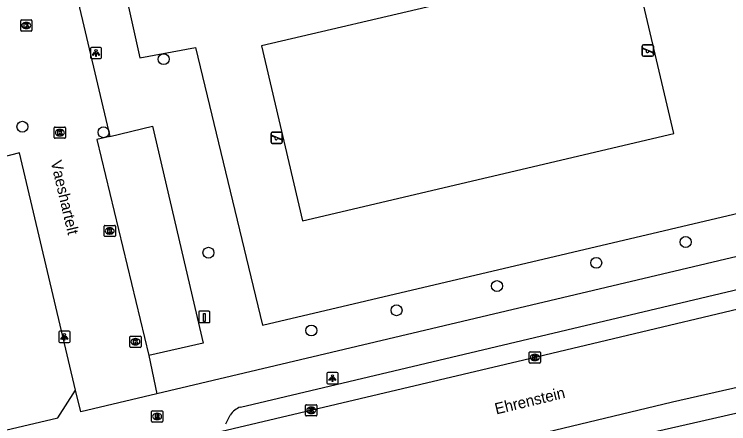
# Model space of a CAD drawing. Extents: x 158038 to 159242, y 380133 to 381214.
# Drawn here: x 158860.4 to 158924.1, y 380954.5 to 380990.9 of the extents above; entities that cross this region are included whole.
import ezdxf

# ---------------------------------------------------------------- set-up
doc = ezdxf.new("R2010")
doc.units = 0
for name, color, linetype in [('IMGEO_Boom', 7, 'Continuous'), ('IMGEO_Groenvoorziening', 7, 'Continuous'), ('IMGEO_Kolk', 7, 'Continuous'), ('IMGEO_Laadpaal', 7, 'Continuous'), ('IMGEO_Lichtpunt', 7, 'Continuous'), ('IMGEO_Openbare_ruimte_label', 7, 'Continuous'), ('IMGEO_Parkeervlak_open', 7, 'Continuous'), ('IMGEO_Rijbaan_lokaal_gesloten', 7, 'Continuous'), ('IMGEO_Rijbaan_lokaal_open', 7, 'Continuous'), ('IMGEO_Rioolput', 7, 'Continuous'), ('IMGEO_Speelvoorziening', 7, 'Continuous'), ('IMGEO_Voetpad_open', 7, 'Continuous')]:
    doc.layers.add(name, color=color, linetype=linetype)

msp = doc.modelspace()

# ---------------------------------------------------------------- linework, layer by layer
at = {"layer": 'IMGEO_Boom'}
for centre in [(158873.713, 380986.946), (158861.119, 380980.922), (158868.35, 380980.435), (158920.27, 380970.649), (158877.711, 380969.694), (158912.293, 380968.795), (158903.438, 380966.721), (158894.481, 380964.572), (158886.885, 380962.765)]:
    msp.add_circle(centre, 0.489, dxfattribs=at)
at = {"layer": 'IMGEO_Groenvoorziening'}
for points in [[(158882.449, 380988.123), (158886.107, 380972.546), (158919.216, 380980.321), (158915.558, 380995.898), (158882.449, 380988.123)], [(158870.04, 380994.059), (158871.593, 380987.056), (158876.552, 380987.999), (158882.521, 380963.251), (158936.814, 380976.013)]]:
    msp.add_lwpolyline(points, dxfattribs=at)
at = {"layer": 'IMGEO_Kolk'}
for p, q in [((158860.963, 380989.522), (158860.963, 380990.374)), ((158861.038, 380990.448), (158861.89, 380990.448)), ((158861.964, 380990.374), (158861.964, 380989.522)), ((158861.474, 380989.668), (158861.449, 380989.668)), ((158861.451, 380990.228), (158861.476, 380990.228)), ((158861.89, 380989.448), (158861.038, 380989.448)), ((158863.956, 380979.972), (158863.956, 380980.824)), ((158864.031, 380980.898), (158864.883, 380980.898)), ((158864.957, 380980.824), (158864.957, 380979.972)), ((158864.467, 380980.118), (158864.442, 380980.118)), ((158864.444, 380980.678), (158864.469, 380980.678)), ((158864.883, 380979.898), (158864.031, 380979.898)), ((158868.403, 380971.21), (158868.403, 380972.062)), ((158868.478, 380972.136), (158869.33, 380972.136)), ((158868.891, 380971.916), (158868.916, 380971.916)), ((158869.404, 380972.062), (158869.404, 380971.21)), ((158868.914, 380971.356), (158868.889, 380971.356)), ((158869.33, 380971.136), (158868.478, 380971.136)), ((158870.769, 380962.262), (158871.621, 380962.262)), ((158870.694, 380961.336), (158870.694, 380962.188)), ((158871.182, 380962.042), (158871.207, 380962.042)), ((158871.695, 380962.188), (158871.695, 380961.336)), ((158871.621, 380961.262), (158870.769, 380961.262)), ((158871.205, 380961.482), (158871.18, 380961.482)), ((158906.319, 380959.938), (158906.319, 380960.79)), ((158906.394, 380960.864), (158907.246, 380960.864)), ((158906.807, 380960.644), (158906.832, 380960.644)), ((158907.32, 380960.79), (158907.32, 380959.938)), ((158907.246, 380959.864), (158906.394, 380959.864)), ((158906.83, 380960.084), (158906.805, 380960.084)), ((158886.374, 380955.225), (158886.374, 380956.077)), ((158886.449, 380956.151), (158887.301, 380956.151)), ((158886.862, 380955.931), (158886.887, 380955.931)), ((158887.375, 380956.077), (158887.375, 380955.225)), ((158886.885, 380955.371), (158886.86, 380955.371)), ((158887.301, 380955.151), (158886.449, 380955.151))]:
    msp.add_line(p, q, dxfattribs=at)
for points in [[(158860.963, 380989.522), (158860.963, 380990.374)], [(158861.038, 380990.448), (158861.89, 380990.448)], [(158861.964, 380990.374), (158861.964, 380989.522)], [(158861.284, 380990.148), (158861.407, 380990.148), (158861.407, 380989.997), (158861.537, 380990.148), (158861.701, 380990.148), (158861.555, 380989.997), (158861.708, 380989.748), (158861.556, 380989.748), (158861.471, 380989.912), (158861.407, 380989.845), (158861.407, 380989.748), (158861.284, 380989.748), (158861.284, 380990.148)], [(158861.89, 380989.448), (158861.038, 380989.448)], [(158863.956, 380979.972), (158863.956, 380980.824)], [(158864.031, 380980.898), (158864.883, 380980.898)], [(158864.957, 380980.824), (158864.957, 380979.972)], [(158864.277, 380980.598), (158864.4, 380980.598), (158864.4, 380980.447), (158864.53, 380980.598), (158864.694, 380980.598), (158864.548, 380980.447), (158864.701, 380980.198), (158864.549, 380980.198), (158864.464, 380980.362), (158864.4, 380980.295), (158864.4, 380980.198), (158864.277, 380980.198), (158864.277, 380980.598)], [(158864.883, 380979.898), (158864.031, 380979.898)], [(158868.403, 380971.21), (158868.403, 380972.062)], [(158868.478, 380972.136), (158869.33, 380972.136)], [(158868.724, 380971.836), (158868.847, 380971.836), (158868.847, 380971.685), (158868.977, 380971.836), (158869.141, 380971.836), (158868.995, 380971.685), (158869.148, 380971.436), (158868.996, 380971.436), (158868.911, 380971.6), (158868.847, 380971.533), (158868.847, 380971.436), (158868.724, 380971.436), (158868.724, 380971.836)], [(158869.404, 380972.062), (158869.404, 380971.21)], [(158869.33, 380971.136), (158868.478, 380971.136)], [(158870.769, 380962.262), (158871.621, 380962.262)], [(158870.694, 380961.336), (158870.694, 380962.188)], [(158871.015, 380961.962), (158871.138, 380961.962), (158871.138, 380961.811), (158871.268, 380961.962), (158871.432, 380961.962), (158871.286, 380961.811), (158871.439, 380961.562), (158871.287, 380961.562), (158871.202, 380961.726), (158871.138, 380961.659), (158871.138, 380961.562), (158871.015, 380961.562), (158871.015, 380961.962)], [(158871.695, 380962.188), (158871.695, 380961.336)], [(158871.621, 380961.262), (158870.769, 380961.262)], [(158906.319, 380959.938), (158906.319, 380960.79)], [(158906.394, 380960.864), (158907.246, 380960.864)], [(158906.64, 380960.564), (158906.763, 380960.564), (158906.763, 380960.413), (158906.893, 380960.564), (158907.057, 380960.564), (158906.911, 380960.413), (158907.064, 380960.164), (158906.912, 380960.164), (158906.827, 380960.328), (158906.763, 380960.261), (158906.763, 380960.164), (158906.64, 380960.164), (158906.64, 380960.564)], [(158907.32, 380960.79), (158907.32, 380959.938)], [(158907.246, 380959.864), (158906.394, 380959.864)], [(158886.374, 380955.225), (158886.374, 380956.077)], [(158886.449, 380956.151), (158887.301, 380956.151)], [(158887.375, 380956.077), (158887.375, 380955.225)], [(158886.695, 380955.851), (158886.818, 380955.851), (158886.818, 380955.7), (158886.948, 380955.851), (158887.112, 380955.851), (158886.966, 380955.7), (158887.119, 380955.451), (158886.967, 380955.451), (158886.882, 380955.615), (158886.818, 380955.548), (158886.818, 380955.451), (158886.695, 380955.451), (158886.695, 380955.851)], [(158887.301, 380955.151), (158886.449, 380955.151)]]:
    msp.add_lwpolyline(points, dxfattribs=at)
for centre, start, end in [((158861.04, 380990.372), 91.55205, 178.44795), ((158861.04, 380990.372), 91.55205, 178.44795), ((158861.888, 380990.372), 1.55205, 88.44795), ((158861.888, 380990.372), 1.55205, 88.44795), ((158861.04, 380989.524), 181.55205, 268.44795), ((158861.04, 380989.524), 181.55205, 268.44795), ((158861.888, 380989.524), 271.55205, 358.44795), ((158861.888, 380989.524), 271.55205, 358.44795), ((158864.033, 380980.822), 91.55205, 178.44795), ((158864.033, 380980.822), 91.55205, 178.44795), ((158864.881, 380980.822), 1.55205, 88.44795), ((158864.881, 380980.822), 1.55205, 88.44795), ((158864.033, 380979.974), 181.55205, 268.44795), ((158864.033, 380979.974), 181.55205, 268.44795), ((158864.881, 380979.974), 271.55205, 358.44795), ((158864.881, 380979.974), 271.55205, 358.44795), ((158868.48, 380972.06), 91.55205, 178.44795), ((158868.48, 380972.06), 91.55205, 178.44795), ((158869.328, 380972.06), 1.55205, 88.44795), ((158869.328, 380972.06), 1.55205, 88.44795), ((158868.48, 380971.212), 181.55205, 268.44795), ((158868.48, 380971.212), 181.55205, 268.44795), ((158869.328, 380971.212), 271.55205, 358.44795), ((158869.328, 380971.212), 271.55205, 358.44795), ((158870.771, 380962.186), 91.55205, 178.44795), ((158870.771, 380962.186), 91.55205, 178.44795), ((158871.619, 380962.186), 1.55205, 88.44795), ((158871.619, 380962.186), 1.55205, 88.44795), ((158870.771, 380961.338), 181.55205, 268.44795), ((158870.771, 380961.338), 181.55205, 268.44795), ((158871.619, 380961.338), 271.55205, 358.44795), ((158871.619, 380961.338), 271.55205, 358.44795), ((158906.396, 380960.788), 91.55205, 178.44795), ((158906.396, 380960.788), 91.55205, 178.44795), ((158907.244, 380960.788), 1.55205, 88.44795), ((158907.244, 380960.788), 1.55205, 88.44795), ((158906.396, 380959.94), 181.55205, 268.44795), ((158906.396, 380959.94), 181.55205, 268.44795), ((158907.244, 380959.94), 271.55205, 358.44795), ((158907.244, 380959.94), 271.55205, 358.44795), ((158886.451, 380956.075), 91.55205, 178.44795), ((158886.451, 380956.075), 91.55205, 178.44795), ((158887.299, 380956.075), 1.55205, 88.44795), ((158887.299, 380956.075), 1.55205, 88.44795), ((158886.451, 380955.227), 181.55205, 268.44795), ((158886.451, 380955.227), 181.55205, 268.44795), ((158887.299, 380955.227), 271.55205, 358.44795), ((158887.299, 380955.227), 271.55205, 358.44795)]:
    msp.add_arc(centre, 0.0765, start, end, dxfattribs=at)
for centre, major_axis, ratio, start_param, end_param in [((158861.45, 380989.948), (-0.387, 0.002), 0.722429, 4.712389, 7.853982), ((158861.475, 380989.948), (-0.39, 0.002), 0.717154, 1.570796, 4.712389), ((158864.443, 380980.398), (-0.387, 0.002), 0.722429, 4.712389, 7.853982), ((158864.468, 380980.398), (-0.39, 0.002), 0.717154, 1.570796, 4.712389), ((158868.89, 380971.636), (-0.387, 0.002), 0.722429, 4.712389, 7.853982), ((158868.915, 380971.636), (-0.39, 0.002), 0.717154, 1.570796, 4.712389), ((158871.181, 380961.762), (-0.387, 0.002), 0.722429, 4.712389, 7.853982), ((158871.206, 380961.762), (-0.39, 0.002), 0.717154, 1.570796, 4.712389), ((158906.806, 380960.364), (-0.387, 0.002), 0.722429, 4.712389, 7.853982), ((158906.831, 380960.364), (-0.39, 0.002), 0.717154, 1.570796, 4.712389), ((158886.861, 380955.651), (-0.387, 0.002), 0.722429, 4.712389, 7.853982), ((158886.886, 380955.651), (-0.39, 0.002), 0.717154, 1.570796, 4.712389)]:
    msp.add_ellipse(centre, major_axis=major_axis, ratio=ratio, start_param=start_param, end_param=end_param, dxfattribs=at)
at = {"layer": 'IMGEO_Laadpaal'}
for p, q in [((158876.838, 380964.393), (158876.838, 380963.552)), ((158876.838, 380964.393), (158876.838, 380963.552)), ((158877.754, 380964.477), (158876.913, 380964.477)), ((158877.754, 380964.477), (158876.913, 380964.477)), ((158877.838, 380963.561), (158877.838, 380964.402)), ((158877.838, 380963.561), (158877.838, 380964.402)), ((158876.922, 380963.477), (158877.763, 380963.477)), ((158876.922, 380963.477), (158877.763, 380963.477))]:
    msp.add_line(p, q, dxfattribs=at)
msp.add_lwpolyline([(158877.253, 380964.29), (158877.413, 380964.29), (158877.413, 380963.557), (158877.253, 380963.557), (158877.253, 380964.29)], dxfattribs=at)
for centre, start, end in [((158876.916, 380964.399), 92.4484, 184.28452), ((158876.916, 380964.399), 92.4484, 184.28452), ((158877.76, 380964.399), 2.4484, 94.28452), ((158877.76, 380964.399), 2.4484, 94.28452), ((158876.916, 380963.555), 182.4484, 274.28452), ((158876.916, 380963.555), 182.4484, 274.28452), ((158877.76, 380963.555), 272.4484, 4.28452), ((158877.76, 380963.555), 272.4484, 4.28452)]:
    msp.add_arc(centre, 0.0779, start, end, dxfattribs=at)
at = {"layer": 'IMGEO_Lichtpunt'}
for p, q in [((158867.185, 380987.902), (158867.185, 380987.095)), ((158867.185, 380987.902), (158867.185, 380987.095)), ((158868.087, 380987.997), (158867.279, 380987.997)), ((158868.087, 380987.997), (158867.279, 380987.997)), ((158868.181, 380987.095), (158868.181, 380987.902)), ((158868.181, 380987.095), (158868.181, 380987.902)), ((158867.279, 380987.001), (158868.087, 380987.001)), ((158867.279, 380987.001), (158868.087, 380987.001)), ((158864.365, 380962.603), (158864.365, 380961.796)), ((158864.365, 380962.603), (158864.365, 380961.796)), ((158865.267, 380962.698), (158864.459, 380962.698)), ((158865.267, 380962.698), (158864.459, 380962.698)), ((158865.361, 380961.796), (158865.361, 380962.603)), ((158865.361, 380961.796), (158865.361, 380962.603)), ((158864.459, 380961.702), (158865.267, 380961.702)), ((158864.459, 380961.702), (158865.267, 380961.702)), ((158888.27, 380958.923), (158888.27, 380958.116)), ((158888.27, 380958.923), (158888.27, 380958.116)), ((158889.172, 380959.018), (158888.364, 380959.018)), ((158889.172, 380959.018), (158888.364, 380959.018)), ((158889.266, 380958.116), (158889.266, 380958.923)), ((158889.266, 380958.116), (158889.266, 380958.923)), ((158888.364, 380958.022), (158889.172, 380958.022)), ((158888.364, 380958.022), (158889.172, 380958.022))]:
    msp.add_line(p, q, dxfattribs=at)
for points in [[(158867.559, 380987.566), (158867.598, 380987.538), (158867.41, 380987.276), (158867.372, 380987.303), (158867.559, 380987.566)], [(158867.661, 380987.518), (158867.708, 380987.518), (158867.708, 380987.196), (158867.661, 380987.196), (158867.661, 380987.518)], [(158867.771, 380987.538), (158867.809, 380987.565), (158867.996, 380987.303), (158867.957, 380987.275), (158867.771, 380987.538)], [(158864.739, 380962.267), (158864.778, 380962.239), (158864.59, 380961.977), (158864.552, 380962.004), (158864.739, 380962.267)], [(158864.951, 380962.239), (158864.989, 380962.266), (158865.176, 380962.004), (158865.137, 380961.976), (158864.951, 380962.239)], [(158864.841, 380962.219), (158864.888, 380962.219), (158864.888, 380961.897), (158864.841, 380961.897), (158864.841, 380962.219)], [(158888.644, 380958.587), (158888.683, 380958.559), (158888.495, 380958.297), (158888.457, 380958.324), (158888.644, 380958.587)], [(158888.746, 380958.539), (158888.793, 380958.539), (158888.793, 380958.217), (158888.746, 380958.217), (158888.746, 380958.539)], [(158888.856, 380958.559), (158888.894, 380958.586), (158889.081, 380958.324), (158889.042, 380958.296), (158888.856, 380958.559)]]:
    msp.add_lwpolyline(points, dxfattribs=at)
for centre in [(158867.684, 380987.7), (158864.864, 380962.401), (158888.769, 380958.721)]:
    msp.add_circle(centre, 0.0994, dxfattribs=at)
for centre, start, end in [((158867.279, 380987.902), 90, 180), ((158867.279, 380987.902), 90, 180), ((158868.087, 380987.902), 0, 90), ((158868.087, 380987.902), 0, 90), ((158867.279, 380987.095), 180, 270), ((158867.279, 380987.095), 180, 270), ((158868.087, 380987.095), 270, 0), ((158868.087, 380987.095), 270, 360), ((158864.459, 380962.603), 90, 180), ((158864.459, 380962.603), 90, 180), ((158865.267, 380962.603), 0, 90), ((158865.267, 380962.603), 0, 90), ((158864.459, 380961.796), 180, 270), ((158864.459, 380961.796), 180, 270), ((158865.267, 380961.796), 270, 0), ((158865.267, 380961.796), 270, 360), ((158888.364, 380958.923), 90, 180), ((158888.364, 380958.923), 90, 180), ((158889.172, 380958.923), 0, 90), ((158889.172, 380958.923), 0, 90), ((158888.364, 380958.116), 180, 270), ((158888.364, 380958.116), 180, 270), ((158889.172, 380958.116), 270, 0), ((158889.172, 380958.116), 270, 360)]:
    msp.add_arc(centre, 0.0946, start, end, dxfattribs=at)
at = {"layer": 'IMGEO_Parkeervlak_open'}
msp.add_lwpolyline([(158868.909, 380980.067), (158872.714, 380980.967), (158877.232, 380961.626), (158872.386, 380960.551)], dxfattribs=at)
at = {"layer": 'IMGEO_Rijbaan_lokaal_gesloten'}
for points in [[(158934.828, 380967.028), (158905.827, 380960.127), (158878.266, 380953.617)], [(158874.697, 380945.785), (158890.6, 380949.568), (158919.088, 380956.419), (158941.657, 380961.529), (158944.657, 380962.252)]]:
    msp.add_lwpolyline(points, dxfattribs=at)
at = {"layer": 'IMGEO_Rijbaan_lokaal_open'}
for points in [[(158865.853, 380993.065), (158868.909, 380980.067)], [(158865.857, 380957.458), (158860.87, 380978.589), (158859.137, 380978.158), (158856.33, 380989.822)], [(158868.909, 380980.067), (158867.742, 380979.791), (158872.386, 380960.551)], [(158872.386, 380960.551), (158873.108, 380957.118)], [(158873.108, 380957.118), (158866.316, 380955.512), (158865.857, 380957.458)]]:
    msp.add_lwpolyline(points, dxfattribs=at)
at = {"layer": 'IMGEO_Rioolput'}
for p, q in [((158872.629, 380954.68), (158872.629, 380955.532)), ((158872.704, 380955.606), (158873.556, 380955.606)), ((158873.117, 380955.386), (158873.142, 380955.386)), ((158873.63, 380955.532), (158873.63, 380954.68)), ((158873.556, 380954.606), (158872.704, 380954.606)), ((158873.14, 380954.826), (158873.115, 380954.826))]:
    msp.add_line(p, q, dxfattribs=at)
for points in [[(158872.629, 380954.68), (158872.629, 380955.532)], [(158872.704, 380955.606), (158873.556, 380955.606)], [(158873.218, 380955.304), (158872.966, 380955.306), (158872.966, 380954.906)], [(158873.63, 380955.532), (158873.63, 380954.68)], [(158873.556, 380954.606), (158872.704, 380954.606)], [(158872.966, 380954.906), (158873.09, 380954.906), (158873.09, 380955.068), (158873.101, 380955.068)], [(158873.144, 380955.225), (158873.09, 380955.225), (158873.09, 380955.144)], [(158873.09, 380955.144), (158873.142, 380955.144)], [(158873.148, 380955.039), (158873.219, 380954.906), (158873.359, 380954.906), (158873.294, 380955.032)]]:
    msp.add_lwpolyline(points, dxfattribs=at)
for centre, radius, start, end in [((158872.706, 380955.53), 0.0765, 91.55205, 178.44795), ((158872.706, 380955.53), 0.0765, 91.55205, 178.44795), ((158873.217, 380955.194), 0.109, 350.36119, 89.41601), ((158873.554, 380955.53), 0.0765, 1.55205, 88.44795), ((158873.554, 380955.53), 0.0765, 1.55205, 88.44795), ((158872.706, 380954.682), 0.0765, 181.55205, 268.44795), ((158872.706, 380954.682), 0.0765, 181.55205, 268.44795), ((158873.1, 380955.015), 0.0533, 26.02933, 88.69889), ((158873.126, 380955.333), 0.19, 274.7715, 282.96867), ((158873.15, 380955.129), 0.0964, 77.00612, 93.18647), ((158873.164, 380955.186), 0.0378, 276.66336, 79.67722), ((158873.215, 380955.194), 0.112, 277.58423, 350.98172), ((158873.199, 380954.979), 0.108, 29.51342, 73.79051), ((158873.554, 380954.682), 0.0765, 271.55205, 358.44795), ((158873.554, 380954.682), 0.0765, 271.55205, 358.44795)]:
    msp.add_arc(centre, radius, start, end, dxfattribs=at)
for centre, major_axis, ratio, start_param, end_param in [((158873.116, 380955.106), (-0.387, 0.002), 0.722429, 4.712389, 7.853982), ((158873.141, 380955.106), (-0.39, 0.002), 0.717154, 1.570796, 4.712389)]:
    msp.add_ellipse(centre, major_axis=major_axis, ratio=ratio, start_param=start_param, end_param=end_param, dxfattribs=at)
at = {"layer": 'IMGEO_Speelvoorziening'}
for p, q in [((158916.397, 380987.31), (158916.397, 380988.11)), ((158916.397, 380988.11), (158916.397, 380987.31)), ((158916.78, 380987.738), (158916.441, 380987.875)), ((158916.466, 380987.935), (158917.342, 380987.582)), ((158916.497, 380988.21), (158917.287, 380988.21)), ((158917.287, 380988.21), (158916.497, 380988.21)), ((158917.387, 380988.11), (158917.387, 380987.31)), ((158917.387, 380987.31), (158917.387, 380988.11)), ((158917.287, 380987.21), (158916.497, 380987.21)), ((158916.497, 380987.21), (158917.287, 380987.21)), ((158917.318, 380987.522), (158916.978, 380987.659)), ((158883.288, 380979.535), (158883.288, 380980.335)), ((158883.288, 380980.335), (158883.288, 380979.535)), ((158883.671, 380979.963), (158883.332, 380980.1)), ((158883.357, 380980.16), (158884.233, 380979.807)), ((158883.388, 380980.435), (158884.178, 380980.435)), ((158884.178, 380980.435), (158883.388, 380980.435)), ((158884.278, 380980.335), (158884.278, 380979.535)), ((158884.278, 380979.535), (158884.278, 380980.335)), ((158884.209, 380979.747), (158883.869, 380979.884)), ((158884.178, 380979.435), (158883.388, 380979.435)), ((158883.388, 380979.435), (158884.178, 380979.435))]:
    msp.add_line(p, q, dxfattribs=at)
for centre, radius, start, end in [((158916.497, 380988.11), 0.1, 90, 180), ((158916.497, 380988.11), 0.1, 90, 180), ((158916.454, 380987.905), 0.0327, 68.07798, 248.07798), ((158916.859, 380987.648), 0.12, 130.99278, 5.16318), ((158917.287, 380988.11), 0.1, 0, 90), ((158917.287, 380988.11), 0.1, 360, 90), ((158916.497, 380987.31), 0.1, 180, 270), ((158916.497, 380987.31), 0.1, 180, 270), ((158917.287, 380987.31), 0.1, 270, 0), ((158917.287, 380987.31), 0.1, 270, 0), ((158917.33, 380987.552), 0.0327, 248.07798, 68.07798), ((158883.388, 380980.335), 0.1, 90, 180), ((158883.388, 380980.335), 0.1, 90, 180), ((158883.345, 380980.13), 0.0327, 68.07798, 248.07798), ((158884.178, 380980.335), 0.1, 0, 90), ((158884.178, 380980.335), 0.1, 360, 90), ((158883.388, 380979.535), 0.1, 180, 270), ((158883.388, 380979.535), 0.1, 180, 270), ((158883.75, 380979.873), 0.12, 130.99278, 5.16318), ((158884.178, 380979.535), 0.1, 270, 0), ((158884.178, 380979.535), 0.1, 270, 0), ((158884.221, 380979.777), 0.0327, 248.07798, 68.07798)]:
    msp.add_arc(centre, radius, start, end, dxfattribs=at)
at = {"layer": 'IMGEO_Voetpad_open'}
for points in [[(158937.673, 380972.381), (158873.108, 380957.118)], [(158880.572, 380955.945), (158931.871, 380968.077)], [(158840.023, 380949.28), (158864.283, 380954.98), (158865.857, 380957.458)], [(158924.735, 380955.362), (158920.962, 380954.505), (158917.706, 380953.763), (158878.748, 380944.499), (158878.558, 380944.469), (158878.345, 380944.453), (158878.131, 380944.457), (158877.918, 380944.479), (158877.708, 380944.521), (158877.503, 380944.581), (158877.304, 380944.659), (158877.113, 380944.755), (158876.231, 380945.424), (158875.914, 380945.555), (158875.586, 380945.658), (158875.251, 380945.731), (158874.91, 380945.774), (158874.697, 380945.785)], [(158879.263, 380954.459), (158879.638, 380955.23)]]:
    msp.add_lwpolyline(points, dxfattribs=at)
msp.add_arc((158881.171, 380954.195), 1.85, 108.89367, 145.97622, dxfattribs=at)

# ---------------------------------------------------------------- texts
at = {"layer": 'IMGEO_Openbare_ruimte_label'}
for s, rotation, p in [('Vaeshartelt', 283.29958, (158863.632, 380977.8)), ('Ehrenstein', 13.53586, (158903.377, 380955.279))]:
    msp.add_text(s, height=1, rotation=rotation, dxfattribs=at).set_placement(p)

doc.saveas('drawing.dxf')
